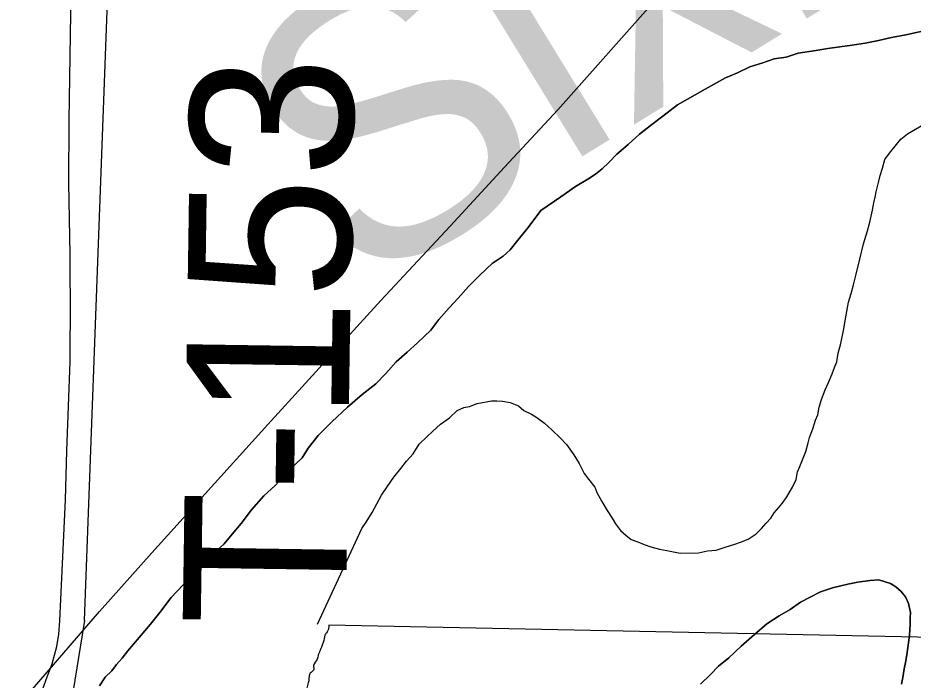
# Model space of a CAD drawing. Extents: x 2.4 to 73.1, y 4.5 to 25.6.
# Drawn here: x 46.5896 to 46.7456, y 20.2916 to 20.407 of the extents above; entities that cross this region are included whole.
import ezdxf

# ---------------------------------------------------------------- set-up
doc = ezdxf.new("R2010")
doc.units = 0
for name, color, linetype in [('GM_X_Major_River', 7, 'Continuous'), ('GM_X_Minor_Lake', 7, 'Continuous'), ('GM_X_Minor_River', 7, 'Continuous'), ('GM_X_Minor_River_Text', 7, 'Continuous'), ('GM_X_State_Route', 7, 'Continuous'), ('GM_X_Township_Road', 7, 'Continuous'), ('GM_X_Township_Road_Text', 7, 'Continuous')]:
    doc.layers.add(name, color=color, linetype=linetype)

msp = doc.modelspace()

# ---------------------------------------------------------------- linework, layer by layer
at = {"layer": 'GM_X_Major_River'}
msp.add_line((46.86857, 20.29663), (46.64383, 20.30116), dxfattribs=at)
for points in [[(46.74726, 20.40473), (46.74438, 20.40406), (46.74189, 20.40358), (46.73959, 20.40308), (46.73728, 20.40259), (46.73499, 20.40228), (46.73289, 20.40197), (46.73078, 20.40166), (46.72868, 20.40135), (46.72561, 20.40088), (46.7235, 20.40019), (46.72139, 20.39988), (46.71947, 20.39919), (46.71716, 20.3985), (46.71503, 20.39743), (46.71291, 20.39655), (46.71097, 20.39547), (46.70942, 20.39457), (46.70457, 20.39188), (46.70203, 20.38987), (46.70008, 20.38842), (46.69793, 20.38678), (46.69597, 20.38494), (46.69401, 20.38329), (46.69263, 20.38182), (46.69145, 20.38071), (46.69028, 20.3798), (46.68892, 20.3789), (46.68679, 20.37763), (46.68425, 20.37582), (46.68075, 20.37346), (46.67856, 20.37049), (46.67677, 20.36827), (46.67539, 20.3666), (46.67421, 20.3655), (46.67227, 20.36423), (46.67011, 20.36221), (46.66814, 20.36019), (46.66636, 20.35815), (46.66478, 20.35649), (46.663, 20.35446), (46.66161, 20.3526), (46.65926, 20.3504), (46.65749, 20.34874), (46.65553, 20.3471), (46.65375, 20.34507), (46.65198, 20.34322), (46.64964, 20.3414), (46.64709, 20.3392), (46.64434, 20.33663), (46.64198, 20.33423), (46.6402, 20.33201)], [(46.6402, 20.33201), (46.64198, 20.33423), (46.64434, 20.33663), (46.64709, 20.3392), (46.64964, 20.3414), (46.65198, 20.34322), (46.65375, 20.34507), (46.65553, 20.3471), (46.65749, 20.34874), (46.65926, 20.3504), (46.66161, 20.3526), (46.663, 20.35446), (46.66478, 20.35649), (46.66636, 20.35815), (46.66814, 20.36019), (46.67011, 20.36221), (46.67227, 20.36423), (46.67421, 20.3655), (46.67539, 20.3666), (46.67677, 20.36827), (46.67856, 20.37049), (46.68075, 20.37346), (46.68425, 20.37582), (46.68679, 20.37763), (46.68892, 20.3789), (46.69028, 20.3798), (46.69145, 20.38071), (46.69263, 20.38182), (46.69401, 20.38329), (46.69597, 20.38494), (46.69793, 20.38678), (46.70008, 20.38842), (46.70203, 20.38987), (46.70457, 20.39188), (46.70942, 20.39457), (46.71097, 20.39547), (46.71291, 20.39655), (46.71503, 20.39743), (46.71716, 20.3985), (46.71947, 20.39919), (46.72139, 20.39988), (46.7235, 20.40019), (46.72561, 20.40088), (46.72868, 20.40135), (46.73078, 20.40166), (46.73289, 20.40197), (46.73499, 20.40228), (46.73728, 20.40259), (46.73959, 20.40308), (46.74189, 20.40358), (46.74438, 20.40406), (46.74726, 20.40473)], [(46.73877, 20.37481), (46.73899, 20.37576), (46.73921, 20.3767), (46.73943, 20.37764), (46.73965, 20.37859), (46.73987, 20.37953), (46.74029, 20.38085), (46.74072, 20.38236), (46.74152, 20.38347), (46.74271, 20.38495), (46.7435, 20.38588), (46.74467, 20.38679), (46.74953, 20.38967)], [(46.64187, 20.30136), (46.64955, 20.31804), (46.65035, 20.31915), (46.65135, 20.32083), (46.65216, 20.32233), (46.65297, 20.32382), (46.65397, 20.32531), (46.65517, 20.32698), (46.65636, 20.32847), (46.65735, 20.32977), (46.65854, 20.33106), (46.65954, 20.33274), (46.66092, 20.33402), (46.6619, 20.33494), (46.66327, 20.33623), (46.66483, 20.33732), (46.6662, 20.3386), (46.66736, 20.33913), (46.66832, 20.33929), (46.66967, 20.33982), (46.67216, 20.34031), (46.67311, 20.34028), (46.67406, 20.34024), (46.67539, 20.34001), (46.67689, 20.33939), (46.67782, 20.3386), (46.67913, 20.33798), (46.68007, 20.33738), (46.68137, 20.33639), (46.68266, 20.3352), (46.68414, 20.33382), (46.68524, 20.33265), (46.68652, 20.33089), (46.68742, 20.32934), (46.68832, 20.3276), (46.68905, 20.32662), (46.69015, 20.32525), (46.6905, 20.32429), (46.6914, 20.32274), (46.6923, 20.32119), (46.69321, 20.31983), (46.69375, 20.31886), (46.69467, 20.31768), (46.69559, 20.31689), (46.69652, 20.3161), (46.69765, 20.31568), (46.69878, 20.31527), (46.69991, 20.31485), (46.70142, 20.31442), (46.70274, 20.31418), (46.70388, 20.31396), (46.70501, 20.31373), (46.70825, 20.31381), (46.70979, 20.31414), (46.71132, 20.31428), (46.71286, 20.3148), (46.71458, 20.31531), (46.71555, 20.31566), (46.7169, 20.31619), (46.71826, 20.31709), (46.71924, 20.31801), (46.72003, 20.31894), (46.72082, 20.31986), (46.72143, 20.32079), (46.72222, 20.32172), (46.72301, 20.32264), (46.72361, 20.32357), (46.72462, 20.32525), (46.72523, 20.32656), (46.72546, 20.32789), (46.72587, 20.32882), (46.72691, 20.33145), (46.72734, 20.33296), (46.72756, 20.33391), (46.72818, 20.33541), (46.72861, 20.33691), (46.72902, 20.33785), (46.72925, 20.33918), (46.72967, 20.34049), (46.7303, 20.34218), (46.73091, 20.3435), (46.73153, 20.345), (46.73195, 20.34612), (46.73236, 20.34706), (46.7326, 20.34858), (46.73303, 20.35027), (46.73349, 20.35254), (46.73395, 20.35519), (46.7344, 20.35746), (46.73483, 20.35896), (46.73526, 20.36047), (46.7357, 20.36236), (46.73636, 20.365), (46.73701, 20.36764), (46.73766, 20.3699), (46.73809, 20.37141), (46.73854, 20.37349), (46.73877, 20.37481)], [(46.6402, 20.33201), (46.63919, 20.33033), (46.63801, 20.32923), (46.63703, 20.32812), (46.63585, 20.32702), (46.63447, 20.32554), (46.63251, 20.32371), (46.63033, 20.32131), (46.62854, 20.31889), (46.62696, 20.31704), (46.62557, 20.31538), (46.62361, 20.31354), (46.62164, 20.31151), (46.61948, 20.3093), (46.61632, 20.30598), (46.61434, 20.30339), (46.61275, 20.30135), (46.60879, 20.29672), (46.6078, 20.29542), (46.60681, 20.29432), (46.60601, 20.2932), (46.60484, 20.2921), (46.60384, 20.29061)], [(46.60384, 20.29061), (46.60484, 20.2921), (46.60601, 20.2932), (46.60681, 20.29432), (46.6078, 20.29542), (46.60879, 20.29672), (46.61275, 20.30135), (46.61434, 20.30339), (46.61632, 20.30598), (46.61948, 20.3093), (46.62164, 20.31151), (46.62361, 20.31354), (46.62557, 20.31538), (46.62696, 20.31704), (46.62854, 20.31889), (46.63033, 20.32131), (46.63251, 20.32371), (46.63447, 20.32554), (46.63585, 20.32702), (46.63703, 20.32812), (46.63801, 20.32923), (46.63919, 20.33033), (46.6402, 20.33201)], [(46.70858, 20.29093), (46.71035, 20.29258), (46.71173, 20.29406), (46.71349, 20.29552), (46.71564, 20.29754), (46.718, 20.29956), (46.72015, 20.30139), (46.72229, 20.30284), (46.72423, 20.30392), (46.72598, 20.30519), (46.72772, 20.30608), (46.72947, 20.30697), (46.73158, 20.30767), (46.73427, 20.30834), (46.736, 20.30866), (46.7381, 20.30897), (46.73963, 20.30911), (46.7417, 20.30847), (46.74264, 20.30787), (46.74356, 20.30708), (46.74429, 20.3061), (46.74483, 20.30494), (46.74516, 20.30341), (46.74513, 20.30246), (46.74509, 20.30132), (46.74506, 20.30037), (46.74503, 20.29942), (46.74479, 20.29771), (46.74454, 20.29601), (46.74431, 20.29469), (46.74408, 20.29355), (46.74384, 20.29204), (46.74362, 20.29091)], [(46.74362, 20.29091), (46.74384, 20.29204), (46.74408, 20.29355), (46.74431, 20.29469), (46.74454, 20.29601), (46.74479, 20.29771), (46.74503, 20.29942), (46.74506, 20.30037), (46.74509, 20.30132), (46.74513, 20.30246), (46.74516, 20.30341), (46.74483, 20.30494), (46.74429, 20.3061), (46.74356, 20.30708), (46.74264, 20.30787), (46.7417, 20.30847), (46.73963, 20.30911), (46.7381, 20.30897), (46.736, 20.30866), (46.73427, 20.30834), (46.73158, 20.30767), (46.72947, 20.30697), (46.72772, 20.30608), (46.72598, 20.30519), (46.72423, 20.30392), (46.72229, 20.30284), (46.72015, 20.30139), (46.718, 20.29956), (46.71564, 20.29754), (46.71349, 20.29552), (46.71173, 20.29406), (46.71035, 20.29258), (46.70858, 20.29093)]]:
    msp.add_lwpolyline(points, dxfattribs=at)
msp.add_spline([(46.64383, 20.30116), (46.6436, 20.30015), (46.64321, 20.29959), (46.643, 20.29884), (46.64259, 20.29752), (46.64238, 20.29695), (46.64198, 20.29601), (46.64177, 20.29526), (46.64117, 20.29413), (46.64115, 20.29337), (46.64057, 20.29282), (46.64036, 20.29226), (46.64034, 20.29169), (46.64014, 20.29093), (46.63992, 20.28999), (46.6395, 20.28848), (46.63926, 20.28658), (46.63905, 20.28583), (46.63883, 20.28469), (46.63882, 20.28393), (46.63858, 20.28223), (46.63847, 20.27805), (46.63843, 20.27653), (46.6386, 20.27576), (46.63858, 20.27481), (46.63891, 20.2729), (46.6389, 20.27233), (46.63906, 20.27138), (46.63942, 20.27061), (46.63977, 20.26946), (46.64013, 20.2685), (46.6403, 20.26792), (46.64066, 20.26715), (46.64122, 20.26657), (46.64158, 20.26599), (46.64176, 20.26541), (46.64212, 20.26464), (46.64285, 20.26348), (46.6432, 20.26233), (46.64317, 20.26119), (46.64295, 20.26006), (46.64292, 20.25892), (46.64272, 20.25835), (46.64268, 20.25702), (46.64285, 20.25626), (46.64303, 20.25568), (46.6432, 20.25511), (46.64337, 20.25434), (46.64355, 20.25377), (46.64574, 20.25028), (46.6463, 20.24989), (46.64685, 20.24911), (46.64741, 20.24872), (46.64815, 20.24794), (46.64909, 20.24734), (46.64964, 20.24675), (46.6502, 20.24636), (46.65077, 20.24615), (46.65133, 20.24576), (46.65189, 20.24555), (46.65301, 20.24457), (46.65413, 20.24378), (46.65468, 20.2432), (46.6558, 20.2424), (46.65747, 20.24065), (46.65802, 20.23987), (46.65858, 20.23948), (46.65913, 20.2387), (46.65987, 20.23811), (46.66267, 20.23613), (46.6638, 20.23572), (46.66436, 20.23532), (46.66587, 20.2349), (46.66662, 20.2345), (46.66738, 20.23429), (46.66793, 20.23371), (46.66847, 20.23255), (46.66884, 20.23197), (46.66919, 20.23082), (46.66955, 20.23024), (46.66935, 20.22968)], degree=3, dxfattribs=at)
at = {"layer": 'GM_X_Minor_Lake'}
for points in [[(46.73877, 20.37481), (46.73899, 20.37576), (46.73921, 20.3767), (46.73943, 20.37764), (46.73965, 20.37859), (46.73987, 20.37953), (46.74029, 20.38085), (46.74072, 20.38236), (46.74152, 20.38347), (46.74271, 20.38495), (46.7435, 20.38588), (46.74467, 20.38679), (46.74953, 20.38967)], [(46.64187, 20.30136), (46.64955, 20.31804), (46.65035, 20.31915), (46.65135, 20.32083), (46.65216, 20.32233), (46.65297, 20.32382), (46.65397, 20.32531), (46.65517, 20.32698), (46.65636, 20.32847), (46.65735, 20.32977), (46.65854, 20.33106), (46.65954, 20.33274), (46.66092, 20.33402), (46.6619, 20.33494), (46.66327, 20.33623), (46.66483, 20.33732), (46.6662, 20.3386), (46.66736, 20.33913), (46.66832, 20.33929), (46.66967, 20.33982), (46.67216, 20.34031), (46.67311, 20.34028), (46.67406, 20.34024), (46.67539, 20.34001), (46.67689, 20.33939), (46.67782, 20.3386), (46.67913, 20.33798), (46.68007, 20.33738), (46.68137, 20.33639), (46.68266, 20.3352), (46.68414, 20.33382), (46.68524, 20.33265), (46.68652, 20.33089), (46.68742, 20.32934), (46.68832, 20.3276), (46.68905, 20.32662), (46.69015, 20.32525), (46.6905, 20.32429), (46.6914, 20.32274), (46.6923, 20.32119), (46.69321, 20.31983), (46.69375, 20.31886), (46.69467, 20.31768), (46.69559, 20.31689), (46.69652, 20.3161), (46.69765, 20.31568), (46.69878, 20.31527), (46.69991, 20.31485), (46.70142, 20.31442), (46.70274, 20.31418), (46.70388, 20.31396), (46.70501, 20.31373), (46.70825, 20.31381), (46.70979, 20.31414), (46.71132, 20.31428), (46.71286, 20.3148), (46.71458, 20.31531), (46.71555, 20.31566), (46.7169, 20.31619), (46.71826, 20.31709), (46.71924, 20.31801), (46.72003, 20.31894), (46.72082, 20.31986), (46.72143, 20.32079), (46.72222, 20.32172), (46.72301, 20.32264), (46.72361, 20.32357), (46.72462, 20.32525), (46.72523, 20.32656), (46.72546, 20.32789), (46.72587, 20.32882), (46.72691, 20.33145), (46.72734, 20.33296), (46.72756, 20.33391), (46.72818, 20.33541), (46.72861, 20.33691), (46.72902, 20.33785), (46.72925, 20.33918), (46.72967, 20.34049), (46.7303, 20.34218), (46.73091, 20.3435), (46.73153, 20.345), (46.73195, 20.34612), (46.73236, 20.34706), (46.7326, 20.34858), (46.73303, 20.35027), (46.73349, 20.35254), (46.73395, 20.35519), (46.7344, 20.35746), (46.73483, 20.35896), (46.73526, 20.36047), (46.7357, 20.36236), (46.73636, 20.365), (46.73701, 20.36764), (46.73766, 20.3699), (46.73809, 20.37141), (46.73854, 20.37349), (46.73877, 20.37481)]]:
    msp.add_lwpolyline(points, dxfattribs=at)
at = {"layer": 'GM_X_Minor_River'}
for points in [[(46.60122, 20.30202), (46.61067, 20.55521), (47.78988, 21.68452)], [(46.60122, 20.30202), (46.59887, 20.28733)]]:
    msp.add_lwpolyline(points, dxfattribs=at)
at = {"layer": 'GM_X_State_Route'}
msp.add_lwpolyline([(46.58963, 20.28708), (46.60386, 20.30355), (46.61296, 20.31377), (46.63317, 20.33616), (46.65286, 20.35775), (46.66496, 20.3707), (46.67443, 20.38099), (46.68373, 20.39101), (46.70083, 20.41032), (46.71854, 20.43075), (46.72659, 20.44023), (46.75105, 20.4692), (46.75812, 20.47764), (46.76275, 20.4837), (46.76626, 20.48844), (46.76895, 20.49224), (46.77394, 20.49972), (46.78014, 20.5094), (46.78487, 20.51672), (46.79218, 20.52755)], dxfattribs=at)
at = {"layer": 'GM_X_Township_Road'}
for points in [[(46.59693, 20.30195), (46.59793, 20.32301), (46.59818, 20.33159), (46.59872, 20.34713), (46.59879, 20.35802), (46.59876, 20.36188), (46.59872, 20.36579), (46.59858, 20.37513), (46.5985, 20.37823), (46.59855, 20.38912), (46.59887, 20.40779), (46.59928, 20.42802), (46.59974, 20.44045), (46.60149, 20.47152), (46.60195, 20.48396), (46.60263, 20.51196), (46.60305, 20.52128), (46.60354, 20.52748), (46.6047, 20.53675), (46.60537, 20.54294), (46.60569, 20.54915), (46.6057, 20.54966)], [(46.59398, 20.29008), (46.59475, 20.29219), (46.59558, 20.29446), (46.5964, 20.29745), (46.59677, 20.2996), (46.59693, 20.30195)]]:
    msp.add_lwpolyline(points, dxfattribs=at)

# ---------------------------------------------------------------- texts
at = {"layer": 'GM_X_Minor_River_Text'}
msp.add_text('Sixmile', height=0.04737, rotation=31.5641, dxfattribs=at).set_placement((46.64839, 20.35855))
at = {"layer": 'GM_X_Township_Road_Text'}
msp.add_text('T-153', height=0.028409, rotation=89.1554, dxfattribs=at).set_placement((46.64675, 20.30096))

doc.saveas('drawing.dxf')
